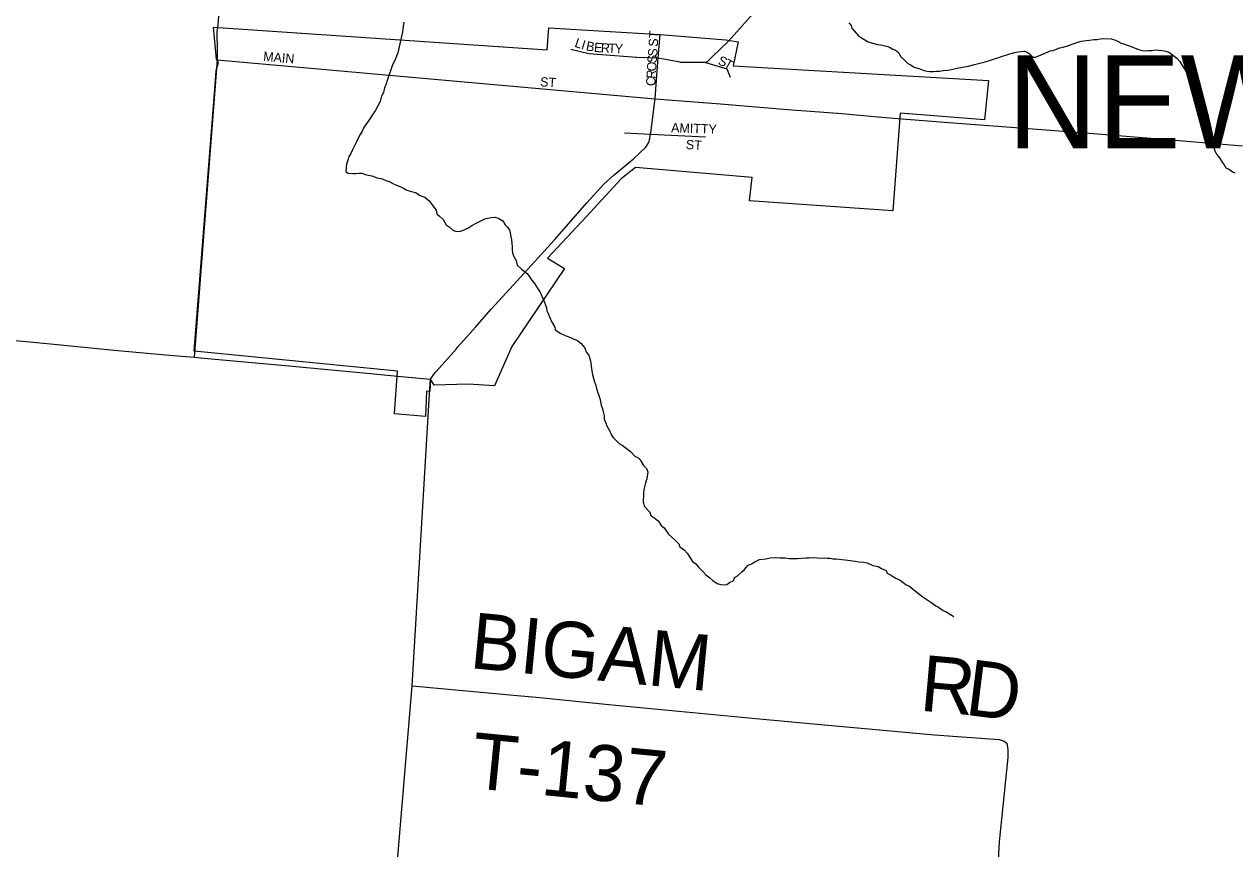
# Model space of a CAD drawing. Extents: x 1310247 to 1664935, y 235267 to 584339.
# Drawn here: x 1515334 to 1521833, y 430411 to 434837 of the extents above; entities that cross this region are included whole.
import ezdxf

# ---------------------------------------------------------------- set-up
doc = ezdxf.new("R2010")
doc.units = 0
for name, color, linetype in [('GM_X_City_Street', 7, 'Continuous'), ('GM_X_City_Street_Text', 7, 'Continuous'), ('GM_X_Corporation', 7, 'Continuous'), ('GM_X_Corporation_Text', 7, 'Continuous'), ('GM_X_County_Road', 7, 'Continuous'), ('GM_X_Minor_River', 7, 'Continuous'), ('GM_X_State_Route', 7, 'Continuous'), ('GM_X_Township_Road', 7, 'Continuous'), ('GM_X_Township_Road_Text', 7, 'Continuous')]:
    doc.layers.add(name, color=color, linetype=linetype)

msp = doc.modelspace()

# ---------------------------------------------------------------- linework, layer by layer
at = {"layer": 'GM_X_City_Street'}
for points in [[(1518727.1, 434512.5), (1518727.1, 434512.5), (1518738.2, 434656.6), (1518747.9, 434782.1)], [(1518268.6, 434703.4), (1518366, 434679.4), (1518621.7, 434660.4), (1518623.2, 434660.3)], [(1516369.6, 434645.9), (1518721.1, 434435.5)], [(1518623.2, 434660.3), (1518738.2, 434656.6), (1518845.2, 434636.1)], [(1518845.2, 434636.1), (1518857.1, 434633.8), (1518986.2, 434632.6), (1519105.4, 434596.8), (1519124.1, 434552.8)], [(1518986.2, 434632.6), (1519002.5, 434637.1), (1519028.8, 434662.6)], [(1518721.1, 434435.5), (1518727.1, 434512.5)], [(1518556.4, 434253.7), (1518696.4, 434247), (1518991.6, 434232.9)]]:
    msp.add_lwpolyline(points, dxfattribs=at)
at = {"layer": 'GM_X_Corporation'}
msp.add_lwpolyline([(1516246.4, 433081.2), (1516358.3, 434510.5), (1516365.1, 434588.5), (1516377.5, 434630.4), (1516365.8, 434648.5), (1516349.6, 434820.8), (1518141, 434699.2), (1518150.9, 434817.1), (1518747.9, 434782.1), (1519101.1, 434752.1), (1519166.6, 434741.7), (1519139.8, 434614.1), (1520510.4, 434534.7), (1520490.1, 434322.8), (1520037.2, 434359.8), (1519997.4, 433836), (1519227.1, 433888.6), (1519242.5, 434014.5), (1518616.6, 434067.8), (1518539.4, 434006.3), (1518353.4, 433804.3), (1518144.2, 433580.7), (1518235.2, 433525.3), (1517952.7, 433107.3), (1517858.1, 432895), (1517718.4, 432904.8), (1517534.6, 432898.8), (1517515.4, 432931.4), (1517511, 432865.7), (1517493.2, 432866.5), (1517488.4, 432731.6), (1517322.1, 432746.1), (1517338.1, 432975.2)], close=True, dxfattribs=at)
at = {"layer": 'GM_X_County_Road'}
for points in [[(1519028.8, 434662.6), (1519114.4, 434745.7), (1519604.6, 435295.4), (1519640.3, 435336.4)], [(1516387.2, 435022.6), (1516374.2, 434834.1), (1516371.9, 434819.4)], [(1516371.9, 434819.4), (1516368.6, 434798.2), (1516369.6, 434694.6), (1516369.1, 434670.6), (1516369.6, 434645.9), (1516247, 433048.9)], [(1516850.9, 428552.7), (1516934.9, 429516.8), (1516947.9, 429560.5), (1516970.7, 429600.1), (1517009.6, 429645.3), (1517068, 429687.8), (1517086.9, 429709.6), (1517135.4, 429738.6), (1517202.3, 429785.2), (1517267.7, 429853.8), (1517292.7, 429901.3), (1517305.9, 429955.1), (1517313.9, 430047), (1517417.6, 431286.1), (1517512.5, 432881.6)], [(1517512.5, 432881.6), (1517515.4, 432931.4)]]:
    msp.add_lwpolyline(points, dxfattribs=at)
at = {"layer": 'GM_X_Minor_River'}
for points in [[(1517371.5, 434848.6), (1517369.1, 434824.6), (1517364.6, 434796.6), (1517360.2, 434770.6), (1517355.9, 434754.6), (1517351.5, 434730.6), (1517343, 434698.7), (1517340.7, 434682.7), (1517322, 434638.9), (1517311.7, 434619.1), (1517294.8, 434571.2), (1517290.6, 434555.3), (1517282.2, 434535.4), (1517277.9, 434517.4), (1517267.6, 434495.5), (1517263.1, 434469.5), (1517252.8, 434449.7), (1517244.3, 434421.7), (1517229.9, 434395.9), (1517217.5, 434372.1), (1517205.2, 434354.2), (1517192.8, 434334.4), (1517182.5, 434318.6), (1517168.2, 434298.8), (1517157.9, 434282.9), (1517147.6, 434263), (1517137.3, 434245.2), (1517126.9, 434225.3), (1517118.6, 434205.4), (1517095.9, 434161.7), (1517085.5, 434139.8), (1517077.2, 434125.9), (1517073, 434111.9), (1517064.6, 434086), (1517062.3, 434070), (1517059.9, 434046), (1517073.8, 434037.8), (1517097.8, 434035.3), (1517113.8, 434035.1), (1517131.8, 434036.7), (1517147.8, 434036.5), (1517163.7, 434030.2), (1517199.7, 434023.5), (1517229.5, 434013), (1517255.4, 434006.5), (1517275.3, 433998.2), (1517293.2, 433991.9), (1517317, 433979.4), (1517332.9, 433973.1), (1517346.9, 433966.9), (1517370.7, 433956.4), (1517388.5, 433946.1), (1517412.5, 433939.7), (1517434.4, 433933.3), (1517460.1, 433916.8), (1517484, 433908.4), (1517507.7, 433887.9), (1517527.3, 433861.5), (1517544.9, 433839.1), (1517548.6, 433819), (1517564.4, 433806.7), (1517584.1, 433788.3), (1517599.6, 433760), (1517615.5, 433749.7), (1517635.2, 433731.3), (1517649.1, 433725.1), (1517671.1, 433724.7), (1517687.2, 433730.4), (1517715.5, 433742), (1517737.7, 433755.6), (1517764, 433771.2), (1517792.2, 433784.7), (1517806.4, 433792.5), (1517820.5, 433796.3), (1517840.5, 433799.9), (1517864.6, 433801.5), (1517882.5, 433793.2)], [(1519761.7, 434843.3), (1519773.5, 434829.1), (1519777.2, 434815), (1519812.6, 434774.3), (1519828.4, 434764), (1519846.3, 434753.7), (1519862.1, 434743.4), (1519876, 434739.1), (1519915.9, 434728.4), (1519933.9, 434726.1), (1519969.8, 434717.5), (1519983.7, 434711.2), (1519997.6, 434702.9), (1520011.5, 434696.7), (1520029.3, 434682.3), (1520039, 434664.1), (1520056.7, 434647.8), (1520078.4, 434625.4), (1520092.3, 434619.1), (1520112.1, 434606.7), (1520138, 434598.3), (1520151.9, 434594), (1520165.8, 434587.8), (1520179.8, 434585.5), (1520195.8, 434583.2), (1520215.8, 434582.9), (1520231.8, 434584.6), (1520247.8, 434584.3), (1520267.9, 434588), (1520292, 434589.6), (1520312, 434593.2), (1520342.2, 434600.8), (1520372.3, 434606.2), (1520404.4, 434611.7), (1520436.6, 434621.2), (1520492.9, 434634.2), (1520517, 434641.8), (1520537.2, 434649.5), (1520561.3, 434657.1), (1520581.4, 434662.8), (1520625.7, 434678), (1520651.9, 434685.6), (1520670, 434689.3), (1520702.1, 434692.8), (1520718, 434686.5), (1520731.8, 434678.2), (1520749.6, 434659.9), (1520763.6, 434659.6), (1520793.8, 434673.1), (1520814, 434680.8), (1520828.1, 434686.6)], [(1520828.1, 434686.6), (1520842.2, 434694.4), (1520856.3, 434696.1), (1520870.4, 434701.9), (1520894.5, 434709.5), (1520912.6, 434713.2), (1520940.8, 434722.7), (1520965, 434732.3), (1520991.1, 434739.9), (1521011.2, 434745.6), (1521035.3, 434749.2), (1521053.4, 434750.9), (1521077.4, 434754.5), (1521095.4, 434754.1), (1521111.5, 434757.9), (1521127.6, 434759.6), (1521169.6, 434758.9), (1521193.5, 434750.4), (1521207.4, 434744.2), (1521223.3, 434735.9), (1521237.2, 434731.6), (1521251.1, 434725.4), (1521271, 434719), (1521294.9, 434710.6), (1521316.8, 434700.2), (1521338.7, 434695.8), (1521352.7, 434693.5), (1521370.7, 434695.2), (1521388.7, 434694.9), (1521406.8, 434698.6), (1521426.8, 434698.3), (1521442.8, 434696), (1521462.8, 434691.7), (1521478.7, 434687.4), (1521492.5, 434677.1), (1521508.4, 434664.8), (1521522.2, 434654.5), (1521537.9, 434636.2), (1521551.6, 434615.9), (1521565.2, 434593.6), (1521578.8, 434569.3), (1521592.4, 434545.1), (1521600.1, 434522.9), (1521607.6, 434496.7), (1521617.3, 434472.5), (1521624.8, 434444.3), (1521632.4, 434420.1), (1521639.9, 434391.9), (1521645.6, 434369.7), (1521653.2, 434347.5), (1521657, 434331.4), (1521662.7, 434317.3), (1521666.5, 434303.2), (1521685.7, 434254.8), (1521693.4, 434234.6), (1521707, 434208.3), (1521708.7, 434194.2), (1521720.4, 434174), (1521726.1, 434157.8), (1521735.8, 434139.6), (1521751.5, 434119.3), (1521765.1, 434097), (1521776.9, 434082.8), (1521784.7, 434066.6), (1521804.5, 434056.2), (1521820.3, 434043.9), (1521834.3, 434039.7)], [(1517882.5, 433793.2), (1517904.3, 433780.8), (1517916, 433760.5), (1517929.7, 433746.3), (1517939.5, 433732.1), (1517943.3, 433718), (1517946.9, 433695.9), (1517950.6, 433679.8), (1517952.3, 433659.7), (1517954, 433643.6), (1517953.7, 433625.6), (1517955.5, 433609.5), (1517961.2, 433593.4), (1517974.8, 433569.1), (1517980.4, 433542.9), (1518004.1, 433522.4), (1518033.7, 433497.9), (1518047.4, 433481.6), (1518057.2, 433465.4), (1518072.9, 433445.1), (1518092.4, 433416.7), (1518102.1, 433400.5), (1518109.9, 433386.3), (1518117.6, 433364.1), (1518125.3, 433347.9), (1518131.1, 433333.8), (1518138.7, 433313.6), (1518140.5, 433297.5), (1518146.2, 433283.4), (1518155.9, 433263.2), (1518165.5, 433241), (1518183.1, 433210.6), (1518184.8, 433196.5), (1518214.5, 433176), (1518238.4, 433165.5), (1518266.2, 433155), (1518282.1, 433148.7), (1518304, 433138.3), (1518323.8, 433123.9), (1518341.4, 433101.6), (1518353, 433075.3), (1518364.7, 433061.1), (1518370.4, 433042.9), (1518376, 433018.8), (1518379.5, 432986.6), (1518385, 432956.5), (1518394.5, 432922.2), (1518402.1, 432898), (1518405.8, 432881.9), (1518411.5, 432863.8), (1518419.2, 432843.6), (1518424.9, 432827.5), (1518428.6, 432811.3), (1518432.3, 432791.2), (1518438, 432773.1), (1518441.7, 432757), (1518447.4, 432734.8), (1518447.1, 432716.8), (1518456.7, 432694.6), (1518462.5, 432680.4), (1518476.1, 432656.1), (1518485.7, 432633.9), (1518495.5, 432617.7), (1518529, 432587.1), (1518544.8, 432576.8), (1518572.5, 432556.2), (1518588.3, 432543.9), (1518613.9, 432517.4), (1518627.8, 432511.2), (1518641.6, 432498.9), (1518659.2, 432468.5), (1518674.9, 432452.2), (1518682.6, 432434), (1518678.2, 432410), (1518676, 432396), (1518669.6, 432376.1), (1518661, 432340.2), (1518658.6, 432318.1), (1518657.9, 432272), (1518663.5, 432247.9), (1518693, 432217.3), (1518698.7, 432199.2), (1518714.5, 432188.9), (1518738.3, 432170.4), (1518753.9, 432146.1), (1518769.7, 432133.8), (1518793.1, 432099.3), (1518830.6, 432066.5), (1518848.3, 432048.2), (1518854.1, 432032.1), (1518877.8, 432015.6), (1518893.5, 431997.3), (1518913, 431966.9), (1518922.8, 431952.7), (1518940.6, 431940.3), (1518954.3, 431922), (1518978, 431899.6), (1518993.7, 431881.3), (1519015.4, 431864.8), (1519031.2, 431850.5), (1519054.9, 431834.1)], [(1519054.9, 431834.1), (1519072.9, 431829.8), (1519088.9, 431827.5), (1519106.9, 431829.2), (1519121.1, 431841), (1519143.3, 431850.6), (1519147.6, 431866.6), (1519163.8, 431876.3), (1519186.1, 431898), (1519200.3, 431909.8), (1519220.8, 431933.5), (1519238.9, 431941.2), (1519257.1, 431950.9), (1519281.3, 431964.5), (1519315.4, 431967.9), (1519339.5, 431973.5), (1519369.6, 431975), (1519391.6, 431972.6), (1519419.6, 431972.1), (1519443.6, 431969.7), (1519467.6, 431969.3), (1519485.6, 431969), (1519509.6, 431970.6), (1519529.7, 431972.2), (1519547.7, 431971.9), (1519569.8, 431973.6), (1519591.8, 431973.2), (1519607.7, 431970.9), (1519629.8, 431972.5), (1519645.8, 431970.2), (1519661.8, 431970), (1519675.7, 431967.7), (1519693.8, 431967.4), (1519723.7, 431962.9), (1519741.7, 431962.6), (1519755.7, 431960.3), (1519795.7, 431955.6), (1519815.6, 431951.3), (1519839.6, 431948.8), (1519859.6, 431946.5), (1519889.4, 431931.9), (1519919.3, 431925.4), (1519937.1, 431915.1), (1519961, 431904.6), (1519966.7, 431890.5), (1519984.6, 431882.2), (1520014.3, 431863.6), (1520036.2, 431853.2), (1520052, 431842.9), (1520069.8, 431828.6), (1520083.7, 431822.3), (1520099.5, 431810), (1520119.3, 431793.6), (1520158.8, 431762.9), (1520202.3, 431734), (1520228.1, 431715.5), (1520241.9, 431707.3), (1520267.7, 431690.8), (1520287.5, 431680.4), (1520307.3, 431668.1), (1520325.2, 431657.7)]]:
    msp.add_lwpolyline(points, dxfattribs=at)
at = {"layer": 'GM_X_State_Route'}
for points in [[(1518719.5, 434423.2), (1518721.1, 434435.5), (1519072.1, 434409.1), (1519432.8, 434379.2), (1519604.3, 434366.4)], [(1518585.9, 434098.3), (1518604.9, 434114.4), (1518670.9, 434176.3), (1518689.8, 434205.7), (1518696.4, 434247), (1518697.4, 434253.5), (1518719.5, 434423.2)], [(1519604.3, 434366.4), (1519723.8, 434357.5), (1519917.1, 434339.8), (1519920.2, 434339.6)], [(1519920.2, 434339.6), (1520000.8, 434332.2), (1520321.7, 434307.6), (1520656.5, 434282.4), (1521075.1, 434250.5), (1521469.7, 434217.3), (1521874.2, 434183.9)], [(1518182.4, 433681.4), (1518355.5, 433878.5), (1518446.6, 433977.5), (1518502.2, 434027.7), (1518585.2, 434097.7), (1518585.9, 434098.3)], [(1517862.2, 433329.8), (1517862.8, 433330.5), (1518038.2, 433522.7), (1518181.2, 433680), (1518182.4, 433681.4)], [(1517757, 433211.3), (1517841.4, 433307), (1517862.2, 433329.8)], [(1513257.4, 432959.7), (1513388.8, 432980.6), (1513630, 433024.6), (1513919.6, 433083.1), (1514183.7, 433132.2), (1514359.9, 433164.5), (1514518.9, 433201.3), (1514564.9, 433201.8), (1514632.6, 433195.5), (1514903.7, 433172.5), (1515172.7, 433149.5), (1515475.5, 433121.4), (1515816.1, 433088), (1516132.9, 433059.5), (1516247, 433048.9), (1516299.9, 433044.1)], [(1517546.9, 432973.8), (1517547.6, 432974.5), (1517652.4, 433092.9), (1517662.9, 433104.7), (1517757, 433211.3)], [(1516299.9, 433044.1), (1516437.6, 433031.3), (1516754.4, 433002.8), (1517154.9, 432965.4), (1517356.9, 432946.4)], [(1517356.9, 432946.4), (1517515.4, 432931.4)], [(1517515.4, 432931.4), (1517540.6, 432966.6), (1517546.9, 432973.8)]]:
    msp.add_lwpolyline(points, dxfattribs=at)
at = {"layer": 'GM_X_Township_Road'}
for points in [[(1517417.6, 431286.1), (1517980.9, 431234.6), (1518102.4, 431222.5)], [(1518102.4, 431222.5), (1518473.5, 431185.7), (1519261.1, 431110.8)], [(1519261.1, 431110.8), (1519552.6, 431083), (1520222.1, 431022.7), (1520568, 430996.8), (1520596, 430988.9), (1520608.8, 430977.3), (1520614.2, 430943.6), (1520614.2, 430901), (1520569.2, 430448.7), (1520550.1, 430120.9), (1520528.7, 429746.9)]]:
    msp.add_lwpolyline(points, dxfattribs=at)

# ---------------------------------------------------------------- texts
at = {"layer": 'GM_X_City_Street_Text'}
for s, rotation, p in [('L', 340.71044, (1518285.4, 434717.1)), ('ST', 86.18882, (1518735.2, 434714.8)), ('MAIN', 355.23284, (1516615.7, 434639.9)), ('I', 343.48177, (1518321.1, 434704.7)), ('B', 349.02443, (1518347.3, 434697.2)), ('E', 354.56709, (1518391.3, 434688.9)), ('R', 357.33841, (1518428.9, 434685.4)), ('T', 357.33841, (1518468.4, 434683.5)), ('Y', 357.33841, (1518503.6, 434681.9)), ('S', 84.69177, (1518731.4, 434661.1)), ('O', 86.69771, (1518726.5, 434582.5)), ('S', 86.11684, (1518729, 434626.3)), ('S', 339.19781, (1519055, 434622.1)), ('T', 330.70922, (1519086.2, 434610.4)), ('R', 86.71277, (1518724.2, 434543)), ('ST', 356.42537, (1518102.7, 434503.5)), ('C', 86.69486, (1518721.9, 434503.5)), ('AMITTY', 357.87995, (1518806.5, 434257.1)), ('ST', 356.42622, (1518885, 434166.9))]:
    msp.add_text(s, height=50, rotation=rotation, dxfattribs=at).set_placement(p)
at = {"layer": 'GM_X_Corporation_Text'}
msp.add_text('NEWTONSVILLE', height=500, rotation=0.00001, dxfattribs=at).set_placement((1520613.3, 434170.5))
at = {"layer": 'GM_X_Township_Road_Text'}
for s, rotation, p in [('BIGAM', 354.47414, (1517720.3, 431381.7)), ('R', 354.83737, (1520136.7, 431153.2)), ('D', 352.76428, (1520379.2, 431131.4)), ('T-137', 354.37103, (1517725.1, 430738.1))]:
    msp.add_text(s, height=300, rotation=rotation, dxfattribs=at).set_placement(p)

doc.saveas('drawing.dxf')
